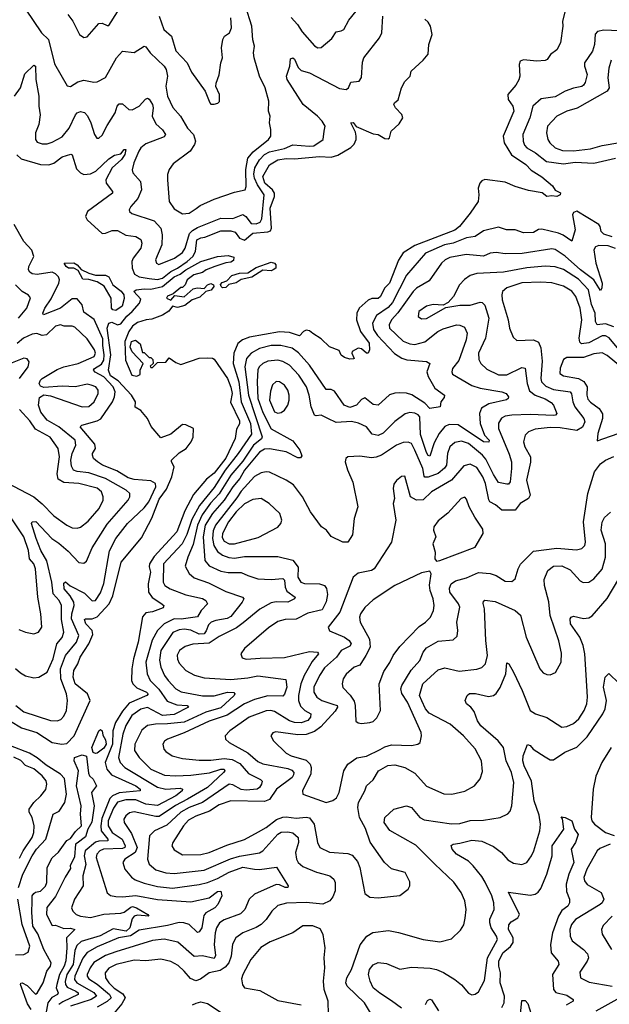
# Model space of a CAD drawing. Extents: x 1933546 to 2138868, y 524910 to 667279.
# Tile 293 of 466: x 2026221 to 2029748, y 628466 to 634363. Entities that reach past the tile are written whole.
import ezdxf

# ---------------------------------------------------------------- set-up
doc = ezdxf.new("R2010")
doc.units = 0

msp = doc.modelspace()

# ---------------------------------------------------------------- linework, layer by layer
at = {"layer": '0CON10XD'}
for points in [[(2026665, 633988.6), (2026685, 633991.4), (2026735, 634017.5), (2026799.3, 634135), (2026835, 634175.6), (2026905, 634167.5), (2026965, 634204), (2026975, 634200), (2027000.6, 634165), (2027084.4, 634084.4), (2027097.2, 634065), (2027104.7, 634025.3), (2027095.9, 633965), (2027105.3, 633905), (2027137.6, 633837.6), (2027182, 633785), (2027224.4, 633714.4), (2027260, 633675), (2027272.5, 633635), (2027267.5, 633615), (2027240.5, 633575), (2027139.8, 633500.2), (2027114.4, 633465), (2027105.6, 633435), (2027105.6, 633405), (2027115.7, 633275), (2027145, 633230.8), (2027195, 633200), (2027235, 633204.3), (2027277, 633233), (2027300.2, 633249.8), (2027385, 633289.2), (2027505, 633330.8), (2027569.2, 633345), (2027576.4, 633363.6), (2027574.6, 633465), (2027586.2, 633533.8), (2027618.5, 633571.5), (2027709.1, 633645), (2027722.5, 633665), (2027723.1, 633705), (2027715.6, 633745), (2027720, 633785), (2027710, 633815), (2027711.4, 633875), (2027690.4, 633955), (2027656.4, 634025), (2027623.8, 634135), (2027619.8, 634165), (2027624.7, 634205), (2027615, 634242.5), (2027609.2, 634325), (2027571.2, 634445)], [(2026188.7, 633905), (2026226.4, 633955), (2026251.7, 634038.3), (2026305, 634090), (2026315.5, 634085.5), (2026317.9, 634005), (2026335.5, 633905), (2026334.6, 633845), (2026343.7, 633793.7), (2026336.1, 633735), (2026315.5, 633685), (2026315.6, 633645.6), (2026325, 633630), (2026355, 633619.4), (2026385, 633620), (2026415, 633629.6), (2026475, 633662.1), (2026517.2, 633712.8), (2026555, 633792.5), (2026565, 633804.5), (2026585, 633813.5), (2026607.6, 633807.6), (2026627.2, 633787.2), (2026647.1, 633745), (2026668.1, 633675), (2026683.2, 633653.2), (2026695, 633652.9), (2026715, 633670.8), (2026745, 633729.4), (2026791.1, 633805), (2026803.8, 633845), (2026815, 633859.4), (2026835, 633860), (2026873.3, 633825), (2026894.1, 633824.1), (2026935, 633845.6), (2026972.8, 633887.2), (2026985, 633892.9), (2026995, 633888.1), (2027015.3, 633855), (2027019.7, 633835), (2027013.2, 633785), (2027035, 633739.2), (2027075, 633702.9), (2027093.5, 633675), (2027085, 633661.1), (2026975, 633618.8), (2026945.2, 633594.8), (2026932.7, 633575), (2026903.5, 633505), (2026893.8, 633463.8), (2026897.8, 633445), (2026942.9, 633395), (2026949.7, 633345), (2026927.5, 633292.5), (2026885.6, 633245), (2026875.7, 633225), (2026877.5, 633215), (2026891.5, 633201.5), (2027025, 633158.1), (2027065.3, 633115), (2027074.1, 633075), (2027070.9, 633015), (2027033.5, 632925), (2027038.6, 632905), (2027052.7, 632897.3), (2027147.3, 632935), (2027195, 632968.4), (2027211, 632995), (2027237.7, 633082.3), (2027255, 633101.4), (2027285, 633119.5), (2027425, 633173.5), (2027495, 633173.1), (2027555, 633196.5), (2027573.8, 633185), (2027605, 633142.7), (2027635, 633140.8), (2027659.3, 633150.7), (2027669.2, 633170.8), (2027683.2, 633315), (2027643.3, 633373.3), (2027625.3, 633415), (2027621.9, 633438.1), (2027627.3, 633475), (2027655.3, 633524.7), (2027685.1, 633554.9), (2027715, 633572.1), (2027805, 633590.8), (2027855, 633612.7), (2027955.2, 633604.8), (2027981.6, 633608.4), (2028037.1, 633645), (2028042.5, 633695), (2028047.5, 633725), (2028030, 633755), (2028003.5, 633785), (2027917.5, 633855), (2027821.4, 634005), (2027817.1, 634025), (2027836.5, 634085), (2027840.4, 634129.6), (2027854.4, 634135.6), (2027865, 634127.5), (2027887.8, 634077.8), (2027905, 634059.6), (2027955.6, 634045), (2028135, 633951.3), (2028175, 633944.4), (2028187.1, 633955), (2028201.7, 633988.3), (2028251.2, 633995), (2028265, 634017.5), (2028271.7, 634108.3), (2028280, 634135), (2028373.5, 634255), (2028387.2, 634285), (2028394.2, 634385)], [(2026255.3, 634425.2), (2026350.9, 634285), (2026392.1, 634245), (2026428.7, 634098.7), (2026505, 633966.2), (2026525, 633962.5), (2026569.1, 633990.9), (2026605, 634001.1), (2026665, 633988.6)], [(2026508.6, 634395), (2026538.1, 634355), (2026579.2, 634275), (2026605, 634255.8), (2026625, 634260.8), (2026695, 634339.4), (2026715, 634342.9), (2026745, 634328), (2026755, 634328.8), (2026805, 634410)], [(2029485.6, 634425), (2029468.8, 634355), (2029470, 634325), (2029455.8, 634224.2), (2029435, 634183.3), (2029395.8, 634154.2), (2029376.2, 634125), (2029365, 634118), (2029315, 634114), (2029235, 634123.1), (2029215.6, 634114.4), (2029208.9, 634095), (2029213.4, 634025), (2029207.9, 634002.1), (2029189.7, 633970.3), (2029141.4, 633915), (2029143.1, 633885), (2029170.4, 633845), (2029177.2, 633815), (2029113.6, 633665), (2029118.5, 633625), (2029163.1, 633553.1), (2029248.2, 633495), (2029281.2, 633461.2), (2029345, 633421.9), (2029408.3, 633368.3), (2029425, 633342), (2029456.9, 633326.9), (2029454.3, 633315), (2029435, 633304.8), (2029405, 633309.2), (2029375, 633304.6), (2029345.9, 633325.9), (2029265, 633340.7), (2029184.9, 633364.9), (2029125, 633390.4), (2029003.9, 633406.1), (2028985, 633398.9), (2028973.3, 633385), (2028964.6, 633355), (2028968.5, 633315), (2028963.5, 633275), (2028915.2, 633204.8), (2028851.4, 633125), (2028825, 633101.7), (2028585, 633010.2), (2028515, 632967.2), (2028486.9, 632923.1), (2028434, 632786), (2028403.7, 632755), (2028380.4, 632705), (2028365, 632694.1), (2028327.6, 632692.4), (2028306.5, 632683.5), (2028252.3, 632635), (2028237.5, 632605), (2028236.1, 632565), (2028259.3, 632495), (2028310.7, 632425), (2028314.6, 632385.4), (2028305, 632365.8), (2028295, 632365.7), (2028265, 632392.5), (2028245, 632396), (2028210, 632375), (2028208, 632365), (2028222, 632335), (2028218, 632332), (2028195, 632330), (2028165, 632340.5), (2028145, 632354.3), (2028131.3, 632381.3), (2028075, 632403.1), (2028025, 632452.2), (2027974.6, 632484.6), (2027955, 632499.2), (2027935, 632502.9), (2027918.8, 632495), (2027895, 632470), (2027835, 632488.9), (2027775, 632494), (2027595, 632461), (2027554.5, 632445.5), (2027525, 632423.5), (2027501.4, 632365), (2027497.9, 632305), (2027532.5, 632195), (2027545.1, 632075.1), (2027602.4, 631945), (2027608.4, 631881.6), (2027528.7, 631765), (2027449.4, 631665), (2027385, 631561.3), (2027295.9, 631454.1), (2027250.3, 631370.3), (2027219.8, 631280.2), (2027193.3, 631225), (2027081.8, 631105), (2027080, 630995), (2027088.6, 630975), (2027121.4, 630955), (2027215, 630919.5), (2027315, 630896), (2027334.3, 630884.3), (2027345.4, 630864.6), (2027306.6, 630825), (2027283.9, 630786.1), (2027186.4, 630773.6), (2027145, 630774.3), (2027084.6, 630745.4), (2027045.1, 630704.9), (2027013.7, 630646.3), (2026976.3, 630515), (2026982.5, 630445), (2027000.5, 630405), (2027053.5, 630353.5), (2027102.6, 630282.6), (2027160.2, 630259.8), (2027222, 630255), (2027231.5, 630245), (2027145, 630201.6), (2027075, 630196.4), (2026985, 630244.4), (2026945, 630233.5), (2026891.2, 630195), (2026855, 630136.5), (2026837, 630085), (2026811.6, 629945), (2026821.2, 629915), (2026849.2, 629885), (2027045, 629766.6), (2027095, 629753.8), (2027181, 629761), (2027195.4, 629755), (2027192.9, 629745), (2027154.7, 629715), (2027045, 629657.3), (2026975, 629665.4), (2026915, 629691), (2026855, 629691.4), (2026805, 629676.6), (2026781.1, 629641.1), (2026749.6, 629565), (2026749.9, 629535), (2026775, 629495.6), (2026833.8, 629455), (2026851.5, 629415), (2026849.4, 629405), (2026835, 629398.5), (2026721.9, 629395), (2026701.1, 629385), (2026682.7, 629365), (2026678.9, 629345), (2026683.3, 629325), (2026744, 629134), (2026765, 629118.9), (2026795, 629111.8), (2026835, 629109.3), (2026915, 629118.4), (2027045, 629093.1), (2027245, 629080.9), (2027355, 629103.9), (2027405, 629141.2), (2027423.6, 629143.6), (2027430.3, 629115), (2027406.8, 629065), (2027388, 629045), (2027334.6, 629015), (2027322.7, 628997.3), (2027318.3, 628975), (2027311.1, 628925), (2027295, 628900), (2027285, 628897.1), (2027233.8, 628943.8), (2027202, 628955), (2027175, 628956.5), (2027105, 628937.4), (2026935, 628911.2), (2026883.9, 628876.1), (2026811.8, 628865), (2026685, 628810.3), (2026625, 628777.4), (2026598, 628742), (2026551.5, 628635), (2026548.6, 628615), (2026562.6, 628595), (2026665, 628537.6), (2026680, 628515), (2026649.2, 628495), (2026525, 628456)], [(2027054.4, 634384.4), (2027083.8, 634303.8), (2027128.9, 634265), (2027155, 634176), (2027223.1, 634105), (2027249.1, 634049.1), (2027330, 633935), (2027357.5, 633865), (2027365, 633857.5), (2027385, 633857.5), (2027407, 633863), (2027416.4, 633873.6), (2027416.7, 633915), (2027393.6, 633963.6), (2027396.1, 633983.9), (2027415, 634032.5), (2027424.2, 634105), (2027434, 634135), (2027427.5, 634195), (2027435.8, 634245), (2027445.6, 634264.4), (2027476.1, 634283.9), (2027487.3, 634315), (2027483.9, 634375)], [(2027845.9, 634375.9), (2027883.1, 634335), (2027910.5, 634290.5), (2027985, 634206), (2028005, 634194), (2028025, 634196), (2028088.9, 634251.1), (2028115, 634290.8), (2028145, 634295.7), (2028159.2, 634305), (2028189.8, 634360.2), (2028234.4, 634415)], [(2027305, 633056.8), (2027329.2, 633060.8), (2027425, 633098.6), (2027485, 633097.7), (2027510.4, 633090.4), (2027536.1, 633055), (2027565, 633041.9), (2027615.7, 633084.3), (2027705, 633092.9), (2027720.5, 633099.5), (2027726.8, 633115), (2027718.8, 633235), (2027744.6, 633305), (2027745.1, 633325), (2027732.6, 633345), (2027686.7, 633385), (2027676, 633424), (2027715, 633494.7), (2027765, 633524), (2027815, 633532.8), (2027865, 633530.5), (2028014.4, 633544.4), (2028085, 633540), (2028125, 633551.9), (2028201.8, 633598.2), (2028222.2, 633617.8), (2028234.2, 633645), (2028234.7, 633665), (2028229.4, 633689.4), (2028202.5, 633745), (2028215, 633747.5), (2028234.4, 633724.4), (2028335, 633678.8), (2028365, 633676.2), (2028405, 633650.6), (2028425, 633648.8), (2028433.3, 633655), (2028444, 633695), (2028490.2, 633739.8), (2028512.5, 633775), (2028506.2, 633795), (2028468.8, 633835), (2028460, 633855), (2028462.5, 633865), (2028486.1, 633883.9), (2028505.6, 633955), (2028525, 633993.3), (2028556, 634025), (2028563.8, 634055), (2028635, 634120), (2028665, 634157.5), (2028667.8, 634215), (2028689, 634275), (2028679.4, 634325), (2028665, 634349.3), (2028645, 634366.1)], [(2029856.1, 634293.9), (2029715, 634299.6), (2029677.9, 634292.1), (2029664, 634276), (2029660, 634215), (2029647.8, 634175)], [(2029647.8, 634175), (2029599.2, 634105), (2029599.2, 634085), (2029615.3, 634035), (2029605, 633986.7), (2029595, 633971.9), (2029585, 633963.8), (2029535, 633953.9), (2029485, 633934.7), (2029425, 633901.6), (2029340.3, 633889.7), (2029290, 633845), (2029272.8, 633775), (2029231.4, 633675), (2029232.9, 633635), (2029241.5, 633611.5), (2029255.4, 633595), (2029306.2, 633565), (2029373.4, 633513.4), (2029475, 633500.2), (2029545, 633509.6), (2029655, 633503.9), (2029785, 633533.1)], [(2029759.9, 634120.1), (2029746.6, 634073.4), (2029740, 634015), (2029747.3, 633955), (2029734.7, 633935.3), (2029556.8, 633833.2), (2029494, 633816), (2029435, 633785.4), (2029379.5, 633725), (2029372.9, 633685), (2029380.8, 633645), (2029392.9, 633625), (2029425, 633594.7), (2029469.3, 633579.3), (2029535, 633578.4), (2029635, 633588.9), (2029705, 633610), (2029811.8, 633628.2)], [(2026203.5, 633553.5), (2026230.3, 633530.3), (2026345, 633495.6), (2026395, 633494.3), (2026425, 633502.9), (2026475, 633540.8), (2026526.8, 633556.8), (2026535, 633553.3), (2026560.4, 633470.4), (2026584.5, 633445), (2026605, 633436.9), (2026645, 633440.3), (2026676.7, 633455), (2026755, 633529.6), (2026788.5, 633551.5), (2026825, 633560.4), (2026845, 633585.5), (2026855.3, 633585.3), (2026850.5, 633555), (2026829.3, 633525), (2026774.2, 633475.8), (2026737.1, 633405), (2026738.7, 633385), (2026776, 633335), (2026775.8, 633325), (2026626.7, 633215), (2026614.6, 633185), (2026624.8, 633164.8), (2026713.4, 633083.4), (2026735, 633083.8), (2026775, 633100), (2026805, 633101.4), (2026855, 633073.2), (2026915.3, 633065.3), (2026945, 633047.1), (2026951.5, 633025), (2026944.7, 632995), (2026900.3, 632935), (2026892.1, 632915), (2026893.1, 632875), (2026908.4, 632838.4), (2026935, 632822.4), (2026995, 632813.2), (2027045, 632807.8), (2027075, 632814.6), (2027124.8, 632855.2), (2027165, 632874.7), (2027223.1, 632915), (2027255.7, 632945), (2027273.1, 632975), (2027281.1, 633045), (2027305, 633056.8)], [(2029765, 633062.7), (2029715, 633078.4), (2029700, 633095), (2029694.1, 633124.1), (2029685, 633136.6), (2029555, 633215.6), (2029535, 633208.8), (2029529.2, 633195), (2029544.7, 633105), (2029525, 633036), (2029473, 633073), (2029444.2, 633085), (2029345, 633108.5), (2029325, 633105.7), (2029295, 633089.4), (2029235, 633086.9), (2029185, 633103.6), (2029132.5, 633105), (2029085, 633120), (2028995, 633099.2), (2028945, 633063.9), (2028895, 633057.4), (2028815, 633025.2), (2028761.8, 633015), (2028648.4, 632965), (2028535, 632832.9), (2028451.1, 632668.9), (2028425, 632640), (2028355, 632590.7), (2028332.2, 632545), (2028336.7, 632506.7), (2028361.4, 632471.4), (2028463.4, 632363.4), (2028507, 632337), (2028536.3, 632326.4), (2028655, 632316.9), (2028673.8, 632305), (2028656.2, 632255), (2028665, 632225.8), (2028705, 632157.1), (2028763.3, 632115), (2028760.4, 632099.6), (2028740, 632075), (2028736, 632045), (2028675, 632034.2), (2028645.7, 632065.7), (2028567.2, 632117.2), (2028535, 632126.7), (2028495, 632128.8), (2028465, 632126.8), (2028434, 632116), (2028365, 632054.4), (2028335, 632058.8), (2028285, 632098.9), (2028265, 632088.1), (2028236.5, 632055), (2028195, 632041.2), (2028161.3, 632055), (2028105, 632138.9), (2028085, 632148.1), (2028055, 632149.2), (2027955.3, 632295), (2027888.6, 632368.6), (2027851.1, 632395), (2027782.5, 632412.5), (2027725, 632411.6), (2027655, 632393.8), (2027605, 632366.8), (2027577.8, 632335), (2027567.9, 632285), (2027590, 632115), (2027672, 631865), (2027666.9, 631853.1), (2027620, 631815), (2027555, 631719.5), (2027484.5, 631635.5), (2027415, 631523.7), (2027362.8, 631467.2), (2027312, 631398), (2027285.3, 631335), (2027259, 631221), (2027226.4, 631145), (2027210.7, 631090.7), (2027235, 631046.7), (2027265, 631020.9), (2027351.1, 630991.1), (2027455, 630938.7), (2027553.8, 630905), (2027561.4, 630895), (2027552.3, 630875), (2027485, 630788.9), (2027462.6, 630777.4), (2027394.1, 630765.9), (2027365.6, 630754.4), (2027350.8, 630739.2), (2027337.1, 630702.9), (2027324, 630686), (2027295, 630684), (2027245, 630706.7), (2027205, 630713.7), (2027175, 630709.6), (2027136.3, 630693.7), (2027064.4, 630585), (2027057.1, 630527.1), (2027065.3, 630485), (2027086.3, 630436.3), (2027109.3, 630405), (2027155, 630356.1), (2027187.3, 630337.3), (2027315, 630314.3), (2027385, 630313.9), (2027464.8, 630335.2), (2027502.8, 630332.8), (2027508.5, 630325), (2027504.6, 630315), (2027425, 630242), (2027333.7, 630216.3), (2027205, 630155.9), (2027105, 630145.1), (2027032.5, 630145), (2026985, 630136.5), (2026951.9, 630108.1), (2026910.6, 630025), (2026906.9, 629986.9), (2026934.6, 629945), (2027006.2, 629875), (2027087.7, 629837.7), (2027153.8, 629833.8), (2027245, 629839.6), (2027357, 629853), (2027425, 629874.7), (2027444.4, 629874.4), (2027447.3, 629865), (2027440, 629855), (2027345, 629765.7), (2027225.6, 629694.4), (2027152.6, 629657.4), (2027055, 629590.7), (2027035, 629590.2), (2026905, 629619.4), (2026877.1, 629612.9), (2026855.3, 629594.7), (2026844.6, 629575), (2026845.5, 629555), (2026888.8, 629488.8), (2026922.9, 629405), (2026911.3, 629375), (2026850.6, 629335), (2026838.5, 629315), (2026850, 629275), (2026888.7, 629228.7), (2026911.8, 629211.8), (2026965, 629191.9), (2027045, 629171), (2027135, 629161.2), (2027295, 629183.6), (2027345, 629196), (2027405, 629219), (2027475, 629258.2), (2027555, 629287.9), (2027625, 629276.1), (2027655, 629273.1), (2027758.2, 629288.2), (2027827.1, 629175), (2027826, 629165), (2027810, 629165), (2027775, 629182.4), (2027755, 629184.8), (2027625.6, 629125), (2027593.1, 629095), (2027568.5, 629035), (2027542.4, 629007.6), (2027445, 628972.4), (2027416.3, 628953.7), (2027398.1, 628925), (2027390.3, 628895), (2027383.9, 628825), (2027391.4, 628758.6), (2027385, 628741.5), (2027315, 628756.1), (2027265, 628753.2), (2027167.6, 628837.6), (2027085, 628856.6), (2027015, 628848), (2026795, 628780.8), (2026735, 628758), (2026665, 628715.7), (2026641.5, 628685), (2026624.8, 628645), (2026624.5, 628634.5), (2026635, 628618.6), (2026685, 628586.7), (2026758.9, 628525), (2026767.7, 628505), (2026745, 628483.2), (2026685, 628448.6)], [(2026198.5, 630255), (2026245, 630218.1), (2026405, 630166.4), (2026445, 630163.3), (2026467.4, 630172.6), (2026485, 630192.9), (2026500.4, 630225), (2026506.9, 630285), (2026501.4, 630325), (2026466.6, 630415), (2026465.7, 630475), (2026495, 630555.3), (2026561.6, 630635), (2026574.8, 630675), (2026530.9, 630775), (2026532.2, 630805), (2026546.1, 630855), (2026544.2, 630875), (2026523.2, 630913.2), (2026486.6, 630955), (2026485, 630988), (2026495, 630995.6), (2026523.1, 630973.1), (2026608.8, 630928.8), (2026655, 630883.1), (2026675, 630885.6), (2026705, 630930), (2026725, 630986), (2026757.7, 631182.3), (2026795, 631255.4), (2026866.7, 631345), (2026965, 631439.4), (2026993, 631475), (2027034.6, 631564.6), (2027033.8, 631585), (2027005, 631600.5), (2026905, 631610), (2026869.4, 631619.4), (2026801, 631661), (2026716.9, 631695), (2026686.9, 631715), (2026663.1, 631735), (2026655.6, 631755), (2026655.6, 631765), (2026673.8, 631795), (2026670.7, 631820.7), (2026583.1, 631925), (2026592, 631935), (2026685, 631961.6), (2026706.6, 631973.4), (2026775.9, 632074.1), (2026787.8, 632105), (2026791.5, 632135), (2026780.6, 632165), (2026725, 632224.1), (2026672, 632252), (2026662.2, 632265), (2026667.5, 632275), (2026709.6, 632300.3), (2026723.5, 632325), (2026727, 632355), (2026717.4, 632412.6), (2026717.6, 632452.4), (2026667.2, 632567.3), (2026605, 632612.5), (2026595.4, 632655), (2026565, 632690.8), (2026535, 632691.6), (2026465, 632635.6), (2026363.3, 632595), (2026359.4, 632605), (2026371.6, 632635), (2026408.2, 632691.8), (2026455.8, 632785), (2026458.8, 632805), (2026453.7, 632823.6), (2026435, 632841.5), (2026415, 632850.3), (2026325, 632837.2), (2026295, 632840.9), (2026280.6, 632850.6), (2026273.6, 632865), (2026274.6, 632885), (2026305.6, 632945), (2026292.8, 632982.8), (2026245.8, 633035), (2026187.1, 633137.1)], [(2029785, 632992.6), (2029741.7, 633008.3), (2029685, 633010.9), (2029665, 633001.9), (2029655.5, 632985), (2029668.1, 632905), (2029705.2, 632785.2), (2029704.1, 632755.9), (2029695, 632741.9), (2029655.7, 632805.7), (2029576.5, 632865), (2029485, 632946.6), (2029425, 632986.3), (2029405, 632991.6), (2029228, 632962), (2029125, 632961.1), (2029071.7, 632968.3), (2029035, 632963.9), (2028995, 632946.9), (2028892.2, 632957.8), (2028795, 632939.4), (2028766.7, 632925), (2028744.5, 632905), (2028671.5, 632798.5), (2028595.6, 632754.4), (2028574.8, 632735.2), (2028483.4, 632606.6), (2028444.7, 632565), (2028430.5, 632535), (2028433.3, 632515), (2028515, 632438.4), (2028555, 632421.8), (2028585, 632417.6), (2028645.5, 632434.5), (2028722.3, 632495), (2028755, 632511.7), (2028835, 632535.2), (2028855, 632534), (2028881.5, 632521.5), (2028897.7, 632485), (2028891.8, 632445), (2028847.3, 632322.7), (2028809.6, 632275), (2028806.2, 632255), (2028810.9, 632240.9), (2028925, 632172.4), (2028976.4, 632156.4), (2029105, 632134.6), (2029130.8, 632125), (2029145.6, 632105), (2029144, 632095), (2029132.7, 632087.3), (2029026.9, 632063.1), (2028983.6, 632036.4), (2028972.5, 632005), (2028975.3, 631945), (2029001.1, 631875), (2029029.6, 631845), (2029027.5, 631832.5), (2028995, 631835.3), (2028845, 631936.9), (2028790.5, 631939.5), (2028763.8, 631926.2), (2028730.5, 631885), (2028701, 631829), (2028675, 631750), (2028665, 631753.8), (2028655, 631771.5), (2028619.5, 631879.5), (2028614, 631984), (2028605, 631996), (2028585, 632005.9), (2028555, 632011.5), (2028527.2, 632002.8), (2028465, 631957.7), (2028395, 631886.2), (2028365, 631872.5), (2028330.1, 631880.1), (2028295.3, 631925.2), (2028247.5, 631947.5), (2028205, 631957.3), (2028115, 631950.5), (2028065, 631974.6), (2028025, 631994.3), (2027995, 631990.6), (2027984.4, 631995), (2027964.2, 632044.2), (2027952.8, 632115), (2027935.9, 632165), (2027891.8, 632235), (2027835, 632293.3), (2027795, 632316.8), (2027765, 632323.8), (2027705, 632317.9), (2027675, 632304.2), (2027655, 632286.7), (2027645, 632268.1), (2027641.2, 632195), (2027645.1, 632095), (2027675, 632010.4), (2027725, 631912.5), (2027855, 631841.1), (2027897.3, 631785), (2027908.3, 631751.7), (2027900, 631740), (2027885, 631739.4), (2027815.7, 631775.7), (2027715, 631793.6), (2027685, 631790.5), (2027655, 631772.1), (2027566.6, 631665), (2027538.6, 631615), (2027495.8, 631565), (2027443.7, 631486.3), (2027373.6, 631405), (2027330.9, 631335), (2027319, 631265), (2027328.8, 631125), (2027355, 631092.9), (2027425, 631060.2), (2027467.3, 631052.7), (2027545, 631052.8), (2027585, 631033.5), (2027645.4, 631015.4), (2027725, 631010), (2027795, 631016.8), (2027805.6, 631005.6), (2027809.6, 630965), (2027819.9, 630939.9), (2027868.5, 630905), (2027864.3, 630895), (2027825.3, 630874.7), (2027755, 630877.5), (2027725, 630871), (2027657.5, 630832.5), (2027558.6, 630751.4), (2027518.9, 630721.1), (2027415, 630669.7), (2027355, 630628.8), (2027256.1, 630623.9), (2027209.9, 630610.1), (2027176.5, 630585), (2027163.7, 630556.4), (2027164.2, 630534.2), (2027175, 630508.6), (2027215, 630464.5), (2027266.6, 630436.6), (2027325, 630420.7), (2027485, 630412.1), (2027585, 630420.7), (2027645, 630433), (2027812.4, 630412.4), (2027818.2, 630365), (2027805.8, 630324.2), (2027795, 630310.9), (2027705, 630312.8), (2027625, 630291.2), (2027565, 630266.7), (2027461.9, 630198.1), (2027355, 630162), (2027205, 630091.9), (2027104.2, 630055), (2027086.9, 630043.1), (2027076.7, 630025), (2027083.5, 629995), (2027095, 629980.6), (2027134, 629955), (2027195, 629939.1), (2027295, 629928.9), (2027365, 629928.7), (2027445, 629938.4), (2027492.6, 629932.6), (2027538.1, 629908.1), (2027589.1, 629849.1), (2027662.5, 629812.5), (2027671.7, 629801.7), (2027668.2, 629785), (2027655.7, 629764.3), (2027640.8, 629755), (2027575, 629748.3), (2027545, 629752.6), (2027495, 629781.5), (2027473.1, 629785), (2027314.2, 629675), (2027235, 629645.4), (2027185, 629616.5), (2027101.8, 629538.2), (2027026.5, 629505), (2026998.2, 629475), (2026985.3, 629335), (2026995.5, 629305), (2027035, 629271.8), (2027095, 629254.3), (2027145, 629249.5), (2027325, 629269), (2027482.5, 629337.5), (2027535, 629353.1), (2027655.9, 629374.1), (2027675, 629386.1), (2027765, 629486), (2027785, 629497.6), (2027825, 629500), (2027855, 629493.8), (2027887.1, 629465), (2027889.7, 629435), (2027871.8, 629375), (2027876.6, 629335), (2027887.1, 629315), (2027915, 629291.6), (2027997.3, 629257.3), (2028035, 629248.5)], [(2026165, 630161.1), (2026231.6, 630121.6), (2026323.8, 630093.8), (2026415, 630035.2), (2026473.5, 630023.5), (2026501.8, 630028.2), (2026547.1, 630075), (2026642.1, 630285), (2026626.2, 630325), (2026553.5, 630385), (2026540.3, 630425), (2026545.3, 630465), (2026568.4, 630505), (2026581.7, 630545), (2026635.4, 630624.6), (2026658.7, 630681.3), (2026655.2, 630705.2), (2026616.5, 630745), (2026609.3, 630770.7), (2026614.6, 630775.4), (2026655, 630774), (2026683.7, 630786.3), (2026755.2, 630865), (2026777.7, 630912.3), (2026827.5, 631115), (2026950.1, 631259.9), (2027011.5, 631378.5), (2027055, 631492.2), (2027099.1, 631550.9), (2027131.9, 631625), (2027144.3, 631685), (2027128.8, 631715), (2027130, 631725), (2027175, 631768.8), (2027217.5, 631795), (2027246.7, 631835), (2027257.7, 631862.3), (2027260, 631915), (2027215, 631937.6), (2027195, 631939.1), (2027125, 631880.5), (2027065, 631858.6), (2027007, 631927), (2026986, 631975), (2026945, 632023.3), (2026912.5, 632042.5), (2026912.9, 632075), (2026889.1, 632115), (2026810.2, 632200.2), (2026765, 632231.1), (2026751.7, 632265), (2026766.5, 632356.5), (2026743.4, 632515), (2026754.1, 632545.9), (2026771.7, 632551.7), (2026805, 632536), (2026825, 632542.2), (2026861.7, 632588.3), (2026894.4, 632615), (2026937.5, 632665), (2026945, 632690), (2026903.3, 632735), (2026916.7, 632745), (2026965, 632752.2), (2027005, 632749.3), (2027075.2, 632764.8), (2027145, 632823), (2027181.5, 632838.5), (2027215, 632864.8), (2027305, 632914.6), (2027405, 632944), (2027468.3, 632951.7), (2027501.4, 632941.4), (2027499.8, 632920.2), (2027485, 632910), (2027453.3, 632906.7), (2027387.5, 632885), (2027335.8, 632864.2), (2027315, 632848.6), (2027262.5, 632835), (2027222.5, 632805), (2027210, 632775), (2027195, 632760), (2027185, 632760), (2027138.3, 632721.7), (2027105, 632707.5), (2027100, 632695), (2027125, 632682.5), (2027148.3, 632711.7), (2027205.7, 632704.3), (2027258.3, 632751.7), (2027281.9, 632758.1), (2027305, 632755.7)], [(2027435, 632758.1), (2027425.8, 632765), (2027422.7, 632777.3), (2027431.8, 632788.2), (2027460.3, 632799.7), (2027489.7, 632830.3), (2027535, 632845.7), (2027585, 632846.4), (2027635, 632878.8), (2027725, 632910), (2027745, 632905.6), (2027753.1, 632895), (2027752.9, 632875), (2027738, 632865), (2027725, 632860), (2027675, 632862.1), (2027609.5, 632820.5), (2027545, 632806.9), (2027515, 632787.8), (2027472.5, 632777.5), (2027455, 632759.2), (2027435, 632758.1)], [(2026795, 632622.2), (2026778.2, 632625), (2026769.6, 632635), (2026767.5, 632695), (2026726.6, 632766.6), (2026685, 632794.1), (2026635, 632806.8), (2026598.4, 632808.4), (2026570.9, 632860.9), (2026545, 632874.7), (2026513.1, 632875), (2026498.2, 632885), (2026486.7, 632905), (2026545, 632906.6), (2026565.2, 632895.2), (2026588, 632868), (2026634.2, 632844.2), (2026675, 632833.4), (2026735, 632832.3), (2026753.6, 632823.6), (2026777.1, 632775), (2026828.1, 632738.1), (2026844.7, 632714.7), (2026846, 632694), (2026833.1, 632646.9), (2026795, 632622.2)], [(2029775, 632523.3), (2029725, 632541.5), (2029675, 632535.5), (2029665.6, 632555.6), (2029662.9, 632605), (2029642.5, 632657.5), (2029623, 632745), (2029565, 632808.5), (2029475, 632866.9), (2029425, 632882.2), (2029365, 632886.7), (2029255, 632877.2), (2029115, 632850.7), (2028955, 632842.8), (2028915, 632830.9), (2028881.9, 632808.1), (2028853.1, 632775), (2028815.4, 632704.6), (2028785, 632668.8), (2028755, 632652.5), (2028695, 632657.5), (2028655, 632646.7), (2028608.1, 632615), (2028604.4, 632585), (2028625, 632570.6), (2028654.3, 632574.3), (2028770, 632640), (2028855, 632652.7), (2028915, 632654.2), (2028975, 632670.8), (2028988.5, 632668.5), (2029004.3, 632654.3), (2029028.1, 632575), (2029007.2, 632455), (2028965.5, 632365), (2028968, 632328), (2028978.9, 632305), (2029015, 632270), (2029085, 632236), (2029135, 632235.9), (2029225, 632280), (2029245, 632275.6), (2029257.4, 632185), (2029270.9, 632140.9), (2029305, 632113.8), (2029365, 632091.9), (2029400.3, 632070.3), (2029413.8, 632055), (2029434.3, 632005), (2029426.2, 631995), (2029416.4, 631993.6), (2029275, 631998.8), (2029164.8, 631995.2), (2029125, 631988.9), (2029104.2, 631975.8), (2029085, 631946.2), (2029085.3, 631915), (2029149.5, 631760.5), (2029163.6, 631715), (2029163.5, 631675), (2029155, 631596.2), (2029145, 631581.5), (2029135, 631580.5), (2029085, 631591.9), (2029055, 631638.8), (2029010.4, 631730.4), (2028990.7, 631755), (2028905.3, 631825), (2028865, 631838.4), (2028825, 631830.3), (2028795, 631804.5), (2028779.7, 631765), (2028773.8, 631695), (2028762.6, 631677.4), (2028725, 631645.7), (2028665, 631622.6), (2028645, 631623.3), (2028639.9, 631629.9), (2028632.4, 631675), (2028585.7, 631785.7), (2028565, 631824.4), (2028545, 631833.3), (2028515, 631830), (2028475, 631814.6), (2028384.8, 631755.2), (2028353.6, 631743.6), (2028325, 631738.8), (2028255, 631750), (2028184.5, 631745.5), (2028172.5, 631735), (2028167.5, 631715), (2028182, 631668), (2028214, 631594), (2028243.6, 631445), (2028222.1, 631375), (2028212.5, 631277.5), (2028185, 631234), (2028155, 631233.1), (2028085, 631267.1), (2028055.8, 631305.8), (2028025.9, 631325.9), (2027960, 631415), (2027913.1, 631505), (2027858.2, 631578.2), (2027815, 631605.3), (2027715, 631652.5), (2027695, 631656.2), (2027665, 631648.8), (2027625, 631626.7), (2027545, 631540), (2027520.3, 631499.7), (2027392, 631335), (2027377.8, 631302.2), (2027373.6, 631255), (2027383.1, 631213.1), (2027405, 631178.6), (2027435, 631156.2), (2027471.4, 631141.4), (2027505, 631138.3), (2027565, 631147.7), (2027765, 631147.7), (2027855, 631126.7), (2027885.9, 631085), (2027885.3, 631025), (2027903.6, 630995), (2027925, 630985.9), (2028013.8, 630985), (2028044, 630974), (2028055.9, 630955.9), (2028061.4, 630921.4), (2028054.3, 630875.7), (2028030.6, 630829.4), (2027945, 630809.5), (2027875, 630772.9), (2027808.8, 630771.2), (2027765, 630758.5), (2027708.5, 630721.5), (2027565, 630598), (2027544, 630565), (2027551.7, 630541.7), (2027575, 630533.5), (2027660.4, 630539.6), (2027805, 630543.9), (2027955, 630579.3), (2028002.5, 630575), (2028008, 630565), (2027971.5, 630518.5), (2027921.9, 630435), (2027901.9, 630385), (2027888.4, 630315), (2027889.8, 630285), (2027901.7, 630251.7), (2027925.9, 630225.9), (2027962.5, 630205), (2027960, 630185), (2027944.7, 630165.2), (2027905, 630151.3), (2027865, 630153.3), (2027835, 630163.7), (2027745, 630220.7), (2027723.7, 630226.4), (2027695.7, 630224.3), (2027594.5, 630185), (2027478.6, 630105), (2027450, 630075), (2027451.2, 630055), (2027474.3, 630035), (2027585, 629972.9), (2027645, 629920), (2027675, 629906.9), (2027825, 629879.3), (2027848.9, 629868.9), (2027860, 629855), (2027859.7, 629840.3), (2027850.3, 629825), (2027756.9, 629755), (2027715, 629693), (2027685, 629681), (2027485, 629685.2), (2027415, 629661.6), (2027356.7, 629623.3), (2027275, 629593.5), (2027230.7, 629569.3), (2027201.3, 629535), (2027136.7, 629435), (2027131.9, 629415), (2027145, 629391.4), (2027195, 629362.1), (2027305, 629362.9), (2027355, 629375.9), (2027459.7, 629420.3), (2027565, 629453.2), (2027649.9, 629500.1), (2027695, 629525.7), (2027757.1, 629572.9), (2027795, 629587.8), (2027815, 629590), (2027875, 629580.2), (2027935, 629587.8), (2027955, 629583.3), (2027983, 629545), (2028002, 629435), (2028016.9, 629405), (2028075, 629377.9), (2028185, 629369.5), (2028210.4, 629360.4), (2028240.9, 629320.9), (2028256, 629285), (2028285, 629130), (2028315, 629108.6), (2028365, 629103.1), (2028495, 629118), (2028545, 629156.7), (2028554, 629175), (2028555, 629200), (2028526.7, 629255), (2028445, 629277.5), (2028404, 629315), (2028317.6, 629437.6), (2028289.7, 629519.7)], [(2029815, 632376.5), (2029746.9, 632456.9), (2029725, 632469.8), (2029705, 632468.8), (2029625, 632427.3), (2029581.5, 632421.5), (2029571.6, 632431.6), (2029567.6, 632455), (2029583.2, 632565), (2029573.5, 632635), (2029548.4, 632705), (2029525, 632736.7), (2029475, 632766.5), (2029405, 632787.5), (2029339.7, 632790.3), (2029225, 632787.3), (2029135, 632758), (2029110, 632735), (2029104.6, 632715.4), (2029107.5, 632685), (2029143.4, 632565), (2029150.9, 632515), (2029172.6, 632462.6), (2029195, 632441.4), (2029295, 632446), (2029325, 632431.9), (2029338.8, 632398.8), (2029347.4, 632317.4), (2029338.4, 632215), (2029342.4, 632195), (2029369, 632169), (2029415, 632147.4), (2029515, 632133.8), (2029522.9, 632122.9), (2029530.4, 632075), (2029542.2, 632045), (2029595.4, 631975), (2029601.3, 631955), (2029588.2, 631921.8), (2029555, 631903.8), (2029455, 631918.5), (2029395, 631920.2), (2029305, 631911.2), (2029265, 631895.5), (2029245.4, 631874.6), (2029234.5, 631835), (2029242.1, 631805), (2029277.2, 631745), (2029276.3, 631713.6), (2029253.1, 631605), (2029274.6, 631515), (2029264.5, 631495), (2029215.5, 631465), (2029185, 631426.2), (2029105.7, 631425.7), (2029068.1, 631458.1), (2029034.6, 631475), (2029026.9, 631486.9), (2029007.7, 631585), (2028992.5, 631625), (2028955, 631681.8), (2028915, 631702.1), (2028878.8, 631691.2), (2028804.6, 631605), (2028685, 631536.2), (2028635, 631487.3), (2028594.6, 631484.6), (2028558.9, 631505), (2028525, 631628.8), (2028505, 631627.5), (2028475, 631604), (2028458.3, 631581.7), (2028454.6, 631555), (2028464.2, 631495), (2028456.2, 631465), (2028471.8, 631365), (2028444.4, 631235), (2028342.2, 631075), (2028325, 631064.6), (2028245, 631047.5), (2028215.5, 631024.5), (2028135.5, 630814.5), (2028067.1, 630725), (2028073.7, 630703.7), (2028165, 630664.2), (2028192.2, 630645), (2028203.5, 630625), (2028195, 630610.8), (2028144.6, 630585), (2028116, 630545), (2028045, 630481.8), (2028014.7, 630435), (2027981.4, 630365), (2027981.4, 630335), (2027997.9, 630305), (2028028.1, 630285), (2028093.3, 630263.3), (2028120, 630255), (2028121.8, 630245), (2028109, 630221), (2028022.3, 630127.7), (2027985, 630100.2), (2027935, 630083), (2027885, 630079.6), (2027752.4, 630097.6), (2027735, 630092), (2027722.9, 630075), (2027740, 630045), (2027815, 629971.2), (2027845.7, 629955), (2027935, 629928.2), (2027958.4, 629905), (2027965.3, 629885), (2027962.6, 629847.4), (2027911.9, 629745), (2027914.4, 629724.4), (2028055, 629674.3), (2028095, 629686), (2028116.3, 629703.7), (2028131.9, 629735), (2028160.4, 629865), (2028185, 629904.4), (2028237.6, 629942.4), (2028295, 629952.5), (2028378.2, 629991.8), (2028405, 630007.6), (2028445, 630019.5), (2028565, 630016.5), (2028602.5, 630025), (2028616.7, 630035), (2028625.6, 630074.4), (2028623.1, 630095), (2028541.9, 630275), (2028508.1, 630328.1), (2028501.8, 630355), (2028506.3, 630375), (2028563, 630467), (2028614.7, 630525), (2028634.2, 630575.8), (2028655, 630601.8), (2028725, 630641.3), (2028815, 630650), (2028838.2, 630671.8), (2028842.7, 630705), (2028836.8, 630755), (2028854.7, 630845), (2028847.1, 630865), (2028794.7, 630935), (2028791.9, 630958.1), (2028801.5, 630985), (2028827.4, 631002.6), (2028895, 631020.8), (2028965, 631051.9), (2029035, 631046.6), (2029070.8, 631035), (2029125, 631001.1), (2029165, 630999.2), (2029185.7, 631015), (2029202.7, 631075), (2029217.3, 631102.7), (2029295, 631180.4), (2029435, 631197.4), (2029552.2, 631187.8), (2029585, 631195.8), (2029601.9, 631215), (2029606.8, 631233.2), (2029594, 631355), (2029620, 631525), (2029660.7, 631655), (2029695, 631702.3), (2029725, 631725.9), (2029775, 631747.7)], [(2026213.9, 632576.1), (2026263.5, 632635), (2026285, 632697.5), (2026273.8, 632713.8), (2026235, 632735.3), (2026195.9, 632775)], [(2027305, 632755.7), (2027325, 632753.8), (2027344.5, 632775.5), (2027365, 632782.9), (2027380, 632775), (2027381.4, 632765), (2027366.4, 632743.6), (2027334.2, 632735.8), (2027298.6, 632701.4), (2027253.3, 632685), (2027208.1, 632651.9), (2027165, 632640), (2027135, 632646.7), (2027112.4, 632617.6), (2027075, 632594), (2027011.3, 632568.7), (2026977.5, 632565), (2026925, 632548.7), (2026895, 632528.4), (2026872.9, 632495), (2026850.8, 632435), (2026853.9, 632323.9), (2026891.4, 632235), (2026921.7, 632228.3), (2026941.7, 632238.3), (2026942.5, 632265), (2026960, 632305), (2026894.2, 632374.2), (2026882.7, 632402.7), (2026888.8, 632435), (2026913.6, 632443.6), (2026941.2, 632421.2), (2026955, 632370), (2026965, 632370), (2026995, 632340), (2027005, 632340), (2027018.3, 632328.3), (2027020, 632305), (2027001.7, 632288.3), (2027005, 632280), (2027015, 632280), (2027045, 632310), (2027095, 632312.5), (2027115, 632337.5), (2027155, 632310), (2027185, 632297.5), (2027293.6, 632336.4), (2027345, 632337.5), (2027375, 632336.7), (2027385, 632330), (2027425, 632273.1), (2027465, 632213.5), (2027485, 632161.9), (2027491, 632125), (2027482.6, 632072.6), (2027535, 631960), (2027536.6, 631943.4), (2027518.8, 631911.2), (2027510.4, 631855), (2027455, 631737.6), (2027385, 631647.4), (2027338.5, 631611.5), (2027260.4, 631519.6), (2027207.9, 631422.1), (2027161.3, 631295), (2027025, 631148.1), (2026998.1, 631105), (2026995.4, 631085.4), (2027002.9, 631055), (2026989.8, 630985), (2026992, 630935), (2027012.8, 630902.8), (2027065, 630869.3), (2027083.3, 630855), (2027078.8, 630841.2), (2027015, 630817.7), (2026975, 630810), (2026955, 630786.2), (2026929.4, 630635), (2026901.6, 630535), (2026892.5, 630475), (2026889.7, 630405), (2026897.3, 630385), (2026921, 630361), (2026980, 630335), (2026990.4, 630325), (2026981.9, 630315), (2026875, 630270.6), (2026835, 630222.4), (2026794.8, 630155), (2026777.4, 630105), (2026775.8, 630025), (2026733.1, 629915), (2026742.5, 629875), (2026770.1, 629840.1), (2026915.4, 629775), (2026940.7, 629755), (2026942.5, 629745), (2026815, 629733.2), (2026775.6, 629715), (2026760.8, 629699.2), (2026711.9, 629578.1), (2026705.7, 629535), (2026709.2, 629505), (2026747.8, 629455), (2026748.2, 629445), (2026695, 629443.9), (2026675, 629437.8), (2026612.5, 629385), (2026607.4, 629355), (2026616, 629304), (2026599, 629235), (2026600.6, 629175), (2026548.5, 629095), (2026531.5, 629045), (2026538.1, 629025), (2026559.2, 629005), (2026585, 628994.7), (2026645, 628986.5), (2026723.9, 629006.1), (2026825, 629011.2), (2026845, 629018.9), (2026885, 629048.7), (2026895, 629052.2), (2026920.5, 629045), (2026986.9, 629005), (2026993.3, 628995), (2026925, 629000.5), (2026905.5, 628994.5), (2026892.8, 628977.2), (2026878.9, 628925), (2026857.2, 628905), (2026780.8, 628919.2), (2026702.9, 628877.1), (2026588.5, 628841.5), (2026561.8, 628818.2), (2026551.4, 628788.6), (2026539.8, 628705), (2026501.9, 628645), (2026492.1, 628602.1), (2026494.5, 628584.5), (2026505, 628568.5), (2026556.5, 628545), (2026569.7, 628535), (2026570, 628525), (2026477.9, 628482.1), (2026455.7, 628464.3)], [(2026195, 630478.1), (2026225, 630452.2), (2026255, 630434.4), (2026305, 630420.6), (2026334.4, 630425.6), (2026384.3, 630455), (2026421.4, 630535), (2026443, 630625), (2026475, 630663.3), (2026485.3, 630695), (2026470.7, 630770.7), (2026471.6, 630855), (2026457.8, 630885), (2026420.6, 630925), (2026413, 630995), (2026383.2, 631123.2), (2026347.9, 631185), (2026319.5, 631255), (2026292.3, 631345), (2026294.4, 631355), (2026317.1, 631357.1), (2026413.8, 631255), (2026455, 631228.4), (2026510.3, 631180.3), (2026575, 631112.7), (2026605, 631108.9), (2026619.5, 631120.5), (2026655, 631200), (2026745, 631341.8), (2026868.8, 631485), (2026880, 631505), (2026880, 631525), (2026858.5, 631545), (2026735, 631615.9), (2026635, 631650), (2026565, 631657), (2026541.9, 631665), (2026529.8, 631689.8), (2026526.5, 631725), (2026534.2, 631765), (2026556.6, 631815), (2026552, 631845), (2026455, 631924), (2026385, 631964.6), (2026346.9, 632013.1), (2026332.7, 632055), (2026340.2, 632099.8), (2026365, 632115.6), (2026405, 632109.5), (2026595, 632043.9), (2026635, 632047.3), (2026667.3, 632075), (2026689.6, 632125), (2026690.4, 632145), (2026676, 632165), (2026648.8, 632175), (2026625, 632180.3), (2026555, 632164.7), (2026475, 632168.9), (2026365, 632159.6), (2026345, 632168.9), (2026337.1, 632185), (2026344.6, 632205), (2026355.5, 632215), (2026445, 632268.8), (2026485, 632284.7), (2026570, 632305), (2026665.6, 632345), (2026673.6, 632365), (2026668.2, 632385), (2026625, 632451.8), (2026551.3, 632521.3), (2026535, 632527.3), (2026487.3, 632527.3), (2026465, 632535.5), (2026435, 632526.8), (2026380.8, 632475), (2026355, 632472.6), (2026323, 632483), (2026295, 632480.7), (2026243.7, 632456.3), (2026205, 632423.9)], [(2026220.2, 632215), (2026270.5, 632285), (2026278, 632315), (2026265, 632332), (2026245.5, 632335.5), (2026125, 632288.3)], [(2029815, 632287.1), (2029735, 632352.9), (2029705, 632368.2), (2029655, 632361.4), (2029595, 632340.2), (2029495, 632339.5), (2029475, 632327.1), (2029453.6, 632276.4), (2029452.5, 632245), (2029475, 632229.6), (2029565, 632214.8), (2029595.5, 632195.5), (2029615.7, 632165), (2029613.2, 632115), (2029619.7, 632090.3), (2029635, 632071.8), (2029688.2, 632035), (2029707.3, 632002.7), (2029708.2, 631975), (2029680, 631885), (2029675, 631840), (2029841.3, 631898.7)], [(2027765, 632007.3), (2027785, 632011.1), (2027804.5, 632025), (2027825.4, 632055), (2027834, 632085), (2027833.4, 632115), (2027824.6, 632145), (2027805, 632173.5), (2027775, 632194.5), (2027755, 632196.5), (2027733.6, 632176.4), (2027722, 632138), (2027715.7, 632085), (2027745, 632015.4), (2027765, 632007.3)], [(2026142.2, 631592.2), (2026304.7, 631504.7), (2026354.3, 631464.3), (2026425, 631391.2), (2026502.9, 631335), (2026535, 631319.6), (2026565, 631317.9), (2026585, 631323.6), (2026631, 631359), (2026695.3, 631435), (2026719.2, 631485), (2026720.4, 631505), (2026710, 631535), (2026685, 631556.7), (2026575, 631585.2), (2026485, 631591.9), (2026450.6, 631610.6), (2026444.1, 631644.1), (2026459.5, 631745), (2026451.2, 631795), (2026402.3, 631862.3), (2026315, 631910.3), (2026281.5, 631961.5), (2026219.4, 632029.4)], [(2027505, 631224), (2027647.2, 631262.8), (2027765, 631324.2), (2027784, 631345), (2027789.2, 631365), (2027777.1, 631405), (2027714.3, 631465), (2027665, 631495.4), (2027615, 631489.5), (2027565, 631463.8), (2027515.2, 631415), (2027469.7, 631355), (2027433.3, 631285), (2027431.6, 631261.6), (2027445, 631240), (2027474.8, 631224.8), (2027505, 631224)], [(2028715, 631120), (2028735, 631124), (2028945, 631204.2), (2028994.3, 631285), (2028992.2, 631312.2), (2028942.9, 631382.9), (2028910.5, 631445), (2028895, 631492.5), (2028885, 631503.3), (2028862, 631495), (2028782.6, 631407.4), (2028725, 631362.5), (2028699.4, 631325), (2028697.3, 631305), (2028710, 631265), (2028691.9, 631225), (2028706, 631175), (2028703.6, 631133.6), (2028715, 631120)], [(2026215, 630711.8), (2026255.7, 630694.3), (2026305, 630684.4), (2026334.2, 630695), (2026353.3, 630725), (2026347.5, 630805), (2026328.8, 630905), (2026314.8, 631074.8), (2026305.2, 631105.2), (2026279.6, 631135), (2026273.2, 631185), (2026245.2, 631265), (2026124.9, 631444.9)], [(2028289.7, 629519.7), (2028254.4, 629585), (2028244.4, 629645), (2028247.4, 629675), (2028286.1, 629745), (2028294.8, 629775.2), (2028335, 629810.5), (2028368.2, 629865), (2028423.9, 629896.1), (2028465, 629900.4), (2028525, 629885.4), (2028585, 629850), (2028655, 629773.5), (2028757.6, 629727.6), (2028805.8, 629725.8), (2028885, 629741.9), (2028942, 629775), (2028975, 629816.7), (2028989.1, 629860.9), (2028984.4, 629924.4), (2028945, 629995.7), (2028875.7, 630075), (2028796.5, 630145), (2028670.1, 630210.1), (2028649.5, 630235), (2028626.4, 630283.6), (2028613.7, 630316.3), (2028633.6, 630385), (2028725, 630468.9), (2028765, 630480.5), (2028850.8, 630460.8), (2028955, 630473.1), (2028985.9, 630484.1), (2029007.9, 630505), (2029019.7, 630555), (2029008.9, 630645), (2029001.1, 630835), (2028993.2, 630866.8), (2028995, 630880), (2029003.4, 630886.6), (2029065, 630877.7), (2029184.7, 630824.7), (2029217.6, 630797.6), (2029251.8, 630665), (2029332.2, 630475), (2029352, 630452), (2029375, 630440.8), (2029395, 630439.2), (2029427.2, 630452.8), (2029460.8, 630515), (2029461.5, 630568.5), (2029446.7, 630643.3), (2029394.7, 630795), (2029386.2, 630876.2), (2029360.9, 630975), (2029358.9, 631011.1), (2029381.4, 631065), (2029415, 631090), (2029465, 631093.1), (2029515, 631067.7), (2029575, 631002.2), (2029592.2, 630992.2), (2029625, 630994.5), (2029656.5, 631015), (2029705, 631071.9), (2029725.7, 631145), (2029725.3, 631225), (2029698.9, 631305), (2029705.4, 631354.6), (2029718.7, 631381.3), (2029755, 631413.8)], [(2028265, 630147.5), (2028315, 630153.1), (2028335, 630160.8), (2028358.3, 630181.7), (2028379.4, 630225), (2028372.3, 630385), (2028399.9, 630460.1), (2028436.3, 630513.6), (2028454.7, 630555.3), (2028495, 630608.6), (2028611.2, 630728.8), (2028649.4, 630755), (2028679.4, 630785), (2028696.2, 630823.8), (2028700, 630855), (2028695.4, 630895), (2028676.4, 630945), (2028673.2, 630976.8), (2028682.5, 631045), (2028675, 631060), (2028625, 631051.2), (2028465.4, 630974.6), (2028335, 630888.1), (2028285, 630843.1), (2028259.5, 630805), (2028254.5, 630784.5), (2028257.8, 630755), (2028313, 630653), (2028317.8, 630605), (2028292.7, 630555), (2028255, 630497.8), (2028222.5, 630485), (2028175, 630443.1), (2028156.2, 630415), (2028149.6, 630385), (2028153.5, 630363.5), (2028197.9, 630317.9), (2028221.1, 630281.1), (2028227.9, 630255), (2028232.2, 630162.2), (2028245, 630152), (2028265, 630147.5)], [(2028325.7, 628405), (2028283.8, 628475), (2028180, 628575), (2028171.5, 628595), (2028178.2, 628625), (2028205.4, 628675), (2028258.1, 628821.9), (2028298.6, 628875), (2028334.1, 628895.9), (2028427.6, 628907.6), (2028486.9, 628896.9), (2028635, 628854.4), (2028735, 628840), (2028805, 628858), (2028858.8, 628911.2), (2028877.3, 628942.7), (2028887, 628983), (2028892.5, 629035), (2028884, 629085), (2028862, 629135), (2028818.1, 629198.1), (2028705.2, 629305.2), (2028589.9, 629419.9), (2028435, 629508.1), (2028401.4, 629555), (2028405.8, 629584.2), (2028460, 629635), (2028535, 629655.8), (2028565, 629645.6), (2028615.7, 629585), (2028640.3, 629570.3), (2028805, 629546.5), (2028855, 629549.4), (2028915, 629566.9), (2028995, 629569.2), (2029095, 629586), (2029142.3, 629607.7), (2029155, 629622.5), (2029165.7, 629655), (2029177.2, 629795), (2029163.8, 629855), (2029132.2, 629925), (2029115.3, 630005), (2029084.4, 630044.4), (2028979.6, 630135), (2028959.1, 630165), (2028939.3, 630219.3), (2028920.6, 630245), (2028893.1, 630265), (2028886.9, 630285), (2028897.5, 630315), (2028912.9, 630327.1), (2028946.9, 630326.9), (2029025, 630310), (2029055, 630316.4), (2029072.4, 630327.6), (2029095, 630362.9), (2029128.9, 630445), (2029135, 630511.2), (2029147.1, 630505), (2029175, 630456.2), (2029227.7, 630345), (2029275, 630226), (2029306.4, 630206.4), (2029375, 630184.3), (2029465, 630126.9), (2029495, 630129.4), (2029535, 630147.8), (2029566.5, 630175), (2029597.9, 630225), (2029613.1, 630265), (2029617.7, 630305), (2029610.1, 630440.1), (2029601.9, 630565), (2029591.7, 630615), (2029572.2, 630665), (2029515.7, 630745), (2029514.3, 630775.7), (2029520, 630785), (2029535, 630790), (2029595, 630776.2), (2029625, 630781.2), (2029645, 630792.5), (2029735, 630895.7), (2029805, 631014.4)], [(2028505, 628442.9), (2028445, 628487.8), (2028375, 628532.3), (2028336.4, 628565), (2028318.2, 628605), (2028307.7, 628645), (2028312.9, 628675), (2028335, 628702.2), (2028365, 628716.7), (2028415, 628711.4), (2028495, 628677.3), (2028565, 628689.7), (2028677.4, 628682.6), (2028714.7, 628674.7), (2028756.6, 628656.6), (2028824.7, 628614.7), (2028863.8, 628583.8), (2028905, 628533.8), (2028925, 628523.8), (2028945, 628528), (2028965, 628541.2), (2029001.1, 628608.9), (2029019.1, 628745), (2029078.8, 628855), (2029074.1, 628875), (2029042.6, 628925), (2029032.9, 628955), (2029034.1, 628975.9), (2029058.8, 629035), (2029057.5, 629075), (2029045.7, 629115), (2029005, 629198.5), (2028985, 629232.7), (2028934.8, 629294.8), (2028905, 629324.5), (2028835, 629365.6), (2028808.1, 629395), (2028802.9, 629417.1), (2028813.8, 629426.2), (2028855, 629430.4), (2028925, 629448.9), (2028985, 629443.9), (2029055, 629412.3), (2029103.6, 629375), (2029142.2, 629332.2), (2029175, 629311.8), (2029225, 629304.5), (2029255, 629315.6), (2029283.6, 629355), (2029297.2, 629385), (2029332.9, 629505), (2029337.2, 629545), (2029329.1, 629599.1), (2029298.8, 629685), (2029283.3, 629803.3), (2029238.4, 629895), (2029231.3, 629925), (2029232.7, 629955), (2029258.3, 630021.7), (2029275, 630015.7), (2029293.6, 629993.6), (2029365, 629947.8), (2029395, 629931.1), (2029415, 629930.6), (2029483.2, 629976.8), (2029555, 630006), (2029615, 630068.5), (2029708.9, 630205), (2029723.1, 630235), (2029732, 630285), (2029713.5, 630366.5), (2029723.5, 630426.5), (2029745, 630446.7), (2029807.6, 630387.6)], [(2026675, 629968), (2026661.1, 629975), (2026652.5, 630005), (2026693.3, 630105), (2026705, 630112.9), (2026714.4, 630104.4), (2026718.8, 630078.8), (2026735, 630050), (2026737.4, 630025), (2026725, 630000.2), (2026685, 629970.5), (2026675, 629968)], [(2026213.7, 629166.3), (2026238.8, 629245), (2026295.2, 629355), (2026321, 629395), (2026376.9, 629455), (2026421.1, 629605), (2026456.6, 629623.4), (2026491.6, 629675), (2026501.6, 629725), (2026488.1, 629818.1), (2026464.9, 629844.9), (2026378.3, 629898.3), (2026325, 629943.1), (2026279.7, 629969.7), (2026165.2, 630015.2)], [(2026289.2, 628435), (2026268.4, 628468.4), (2026225.7, 628585), (2026228, 628592), (2026235, 628594.3), (2026265, 628578.5), (2026315, 628526.2), (2026325, 628533.8), (2026360.5, 628595), (2026383.1, 628665), (2026404.6, 628695), (2026409.2, 628715), (2026364.7, 628795.2), (2026328.9, 628888.9), (2026299.5, 628935), (2026292.9, 629017.1), (2026295.6, 629084.4), (2026294.4, 629115), (2026305, 629130), (2026315, 629138), (2026345, 629143.8), (2026376.1, 629173.9), (2026382.7, 629195), (2026384.7, 629285), (2026415.9, 629344.1), (2026452.4, 629377.6), (2026503, 629447), (2026525, 629459.4), (2026555, 629500.6), (2026591.2, 629535), (2026584.1, 629604.1), (2026589.5, 629655), (2026560.7, 629775), (2026573, 629865), (2026546.8, 629925), (2026549.4, 629945), (2026595, 629961.1), (2026621.4, 629951.4), (2026631.5, 629851.5), (2026638.5, 629835), (2026659.6, 629815), (2026679.4, 629775), (2026650, 629735), (2026667.1, 629655), (2026652.5, 629557.5), (2026627.5, 629515), (2026615, 629468.8), (2026565, 629431.1), (2026555.5, 629424.5), (2026549.6, 629350.4), (2026522.5, 629295), (2026525, 629280), (2026492.4, 629227.6), (2026435, 629111.5), (2026383.5, 629046.5), (2026381.2, 629005), (2026415, 628937.5), (2026435, 628940), (2026485, 628920.6), (2026525, 628922.4), (2026550.6, 628915), (2026500.6, 628865), (2026503.4, 628805), (2026496.3, 628726.3), (2026486.3, 628695), (2026458.7, 628645), (2026442.2, 628585), (2026439.6, 628565), (2026451.3, 628535), (2026447.9, 628525), (2026413.3, 628506.7), (2026388.5, 628475), (2026368.4, 628365)], [(2029759.7, 630005), (2029703.1, 629915), (2029667.4, 629832.6), (2029651.7, 629755), (2029640.5, 629585), (2029644.4, 629564.4), (2029659.2, 629545), (2029725, 629495.3), (2029777.6, 629477.6)], [(2026219.3, 629340.7), (2026241.6, 629385), (2026296.2, 629465), (2026305.8, 629495), (2026307.6, 629535), (2026295.2, 629585.2), (2026277.9, 629617.9), (2026278.1, 629635), (2026304.6, 629675), (2026347.3, 629715), (2026376.9, 629753.1), (2026383.8, 629785), (2026378.2, 629805), (2026355.3, 629835), (2026305, 629876.3), (2026256, 629896), (2026226.7, 629926.7), (2026185, 629946.7)], [(2029105, 628446.7), (2029118.7, 628475), (2029121.4, 628515), (2029094.8, 628595), (2029097, 628655), (2029086.6, 628695), (2029087.7, 628725), (2029110.8, 628775), (2029157, 628813), (2029172.8, 628837.3), (2029173.2, 628865), (2029145.7, 628915), (2029147, 628943), (2029160.5, 628959.5), (2029201.4, 628985), (2029211.9, 629005), (2029145, 629137.5), (2029275, 629120.4), (2029304.1, 629125.9), (2029323.1, 629136.9), (2029339.7, 629160.3), (2029373.8, 629245), (2029406.6, 629355), (2029407.3, 629415), (2029476.2, 629515), (2029468, 629578), (2029461.2, 629588.8), (2029485, 629584.2), (2029524.4, 629564.4), (2029540, 629515), (2029562.5, 629482.5), (2029546, 629435), (2029520, 629395), (2029536.1, 629315), (2029506, 629245), (2029490.5, 629185), (2029492.5, 629142.5), (2029510, 629095), (2029511.2, 629075), (2029501.2, 629055), (2029465, 629027.6), (2029443.9, 628995), (2029409.5, 628895), (2029395.8, 628825), (2029401.2, 628775), (2029441.5, 628725), (2029446.5, 628705), (2029408.6, 628645), (2029414.7, 628554.7), (2029427.9, 628537.9), (2029495, 628521.3), (2029531.4, 628495), (2029531.4, 628485), (2029489.4, 628460.6)], [(2029753.3, 629425), (2029691.2, 629398.8), (2029676.4, 629385), (2029613.7, 629275), (2029596.8, 629225), (2029599.6, 629205), (2029615, 629183.8), (2029699.5, 629135), (2029716.2, 629095), (2029706.2, 629075), (2029693.1, 629065), (2029546.2, 628975), (2029523.2, 628945), (2029512, 628915), (2029513.3, 628875), (2029525.9, 628845.9), (2029595, 628793.6), (2029618.5, 628768.5), (2029623.1, 628745), (2029616.1, 628723.9), (2029571.8, 628658.2), (2029576.7, 628625), (2029628.4, 628598.4), (2029765, 628574.7)], [(2028035, 629248.5), (2028075.4, 629235.4), (2028099.4, 629215), (2028108.2, 629195), (2028109.2, 629145), (2028095, 629109.2), (2028076.7, 629085), (2028035, 629067), (2027935, 629075.2), (2027817.1, 629072.9), (2027765, 629058.8), (2027728.5, 629025), (2027696.2, 628975), (2027665.9, 628944.1), (2027635, 628925.3), (2027555.7, 628894.3), (2027514.8, 628865.2), (2027494.2, 628825.7), (2027486.1, 628755), (2027472.4, 628715), (2027450.4, 628689.6), (2027420.7, 628669.3), (2027354.2, 628655), (2027303.2, 628616.8), (2027275, 628606.9), (2027241.7, 628621.7), (2027205.5, 628665.5), (2027168.5, 628698.5), (2027125, 628722.3), (2027065, 628736.2), (2026975, 628727.2), (2026905, 628731.6), (2026797.5, 628705), (2026755, 628683.3), (2026732.2, 628655), (2026734.7, 628625), (2026754.8, 628595), (2026785, 628562.5), (2026838.6, 628528.6), (2026851.2, 628505), (2026831.3, 628468.7), (2026761.1, 628385)], [(2026195, 628762.5), (2026246.4, 628763.6), (2026271.2, 628778.8), (2026280.9, 628815), (2026236.5, 628945), (2026210.5, 629095)], [(2029765, 628994.5), (2029710.9, 628939.1), (2029702.2, 628915), (2029706.3, 628886.3), (2029760.7, 628795)], [(2028067.5, 628405), (2028066.5, 628485), (2028042.3, 628555), (2028037.5, 628605), (2028046.4, 628685), (2028043.1, 628745), (2028048.5, 628805), (2028035.6, 628885), (2028017.6, 628917.6), (2027975, 628936.9), (2027915, 628935.5), (2027855.4, 628894.6), (2027719.3, 628840.7), (2027663.3, 628806.7), (2027604.5, 628735), (2027556.7, 628645), (2027548.6, 628618.6), (2027553, 628583), (2027565, 628564.3), (2027658.1, 628548.1), (2027765, 628489.6), (2027905, 628462.9)], [(2028649.5, 628465), (2028660.9, 628489.1), (2028675, 628498), (2028685, 628492.5), (2028726.3, 628426.3)], [(2029212.2, 628367.8), (2029225, 628488.8), (2029245, 628488.8), (2029261.2, 628471.2), (2029291.4, 628375)], [(2029793.5, 628495), (2029667.1, 628425)], [(2027255, 628462.5), (2027275.9, 628474.1), (2027305, 628480.8), (2027345, 628472.1), (2027445, 628405.6)]]:
    msp.add_lwpolyline(points, dxfattribs=at)

doc.saveas('drawing.dxf')
